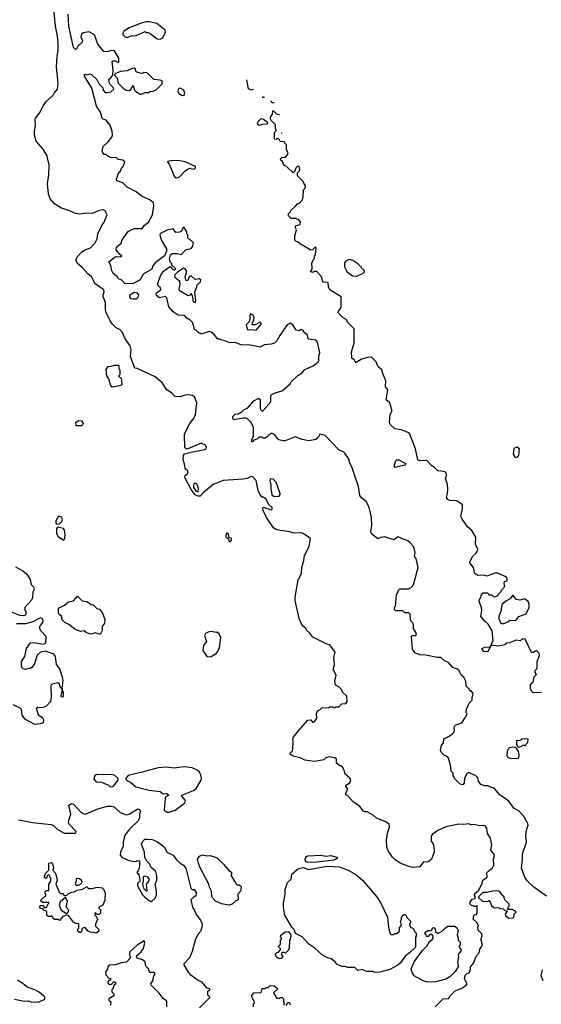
# Model space of a CAD drawing. Extents: x 1861455 to 2058065, y 200073 to 437907.
# Tile 558 of 574: x 2022608 to 2027832, y 391181 to 401040. Entities that reach past the tile are written whole.
import ezdxf

# ---------------------------------------------------------------- set-up
doc = ezdxf.new("R2010")
doc.units = 0

msp = doc.modelspace()

# ---------------------------------------------------------------- linework, layer by layer
at = {"layer": '0CON05XD'}
for points in [[(2025215, 395924.2), (2025172.5, 395935), (2025150.4, 395950.5), (2025078, 396055), (2025046.2, 396125), (2025041.2, 396145), (2025045, 396160), (2025125, 396130.8), (2025135, 396136.7), (2025137.1, 396155), (2025100, 396190), (2025075, 396237.5), (2025045, 396260), (2025035, 396260), (2025015, 396282.5), (2024997.5, 396325), (2024977, 396427), (2024941.7, 396461.7), (2024925, 396467.5), (2024885, 396447.5), (2024845, 396440), (2024645, 396426.2), (2024545.9, 396384.1), (2024447.5, 396305), (2024415, 396270), (2024395, 396267.5), (2024365, 396282.5), (2024325, 396336.2), (2024262.7, 396455), (2024265, 396477.5), (2024289.1, 396490.9), (2024295.3, 396515), (2024285, 396530.6), (2024264.2, 396544.2), (2024263.1, 396575), (2024243.8, 396635), (2024248.8, 396675), (2024258.8, 396691.2), (2024325, 396710.6), (2024462.9, 396737.1), (2024476.2, 396743.8), (2024480, 396755), (2024469.4, 396779.4), (2024425, 396800), (2024285, 396740), (2024270, 396745), (2024262.5, 396755), (2024257.5, 396885), (2024263.3, 396905), (2024310, 396995), (2024355, 397052.5), (2024370, 397085), (2024382.5, 397205), (2024357.5, 397265), (2024337, 397277), (2024295, 397282.5), (2024260.7, 397279.3), (2024215, 397263.3), (2024165, 397267.5), (2024127.5, 397305), (2024082.5, 397335), (2024039.3, 397399.3), (2023965, 397462.5), (2023785, 397547.5), (2023761.7, 397551.7), (2023718.3, 397668.3), (2023722.5, 397735), (2023712.5, 397775), (2023662.5, 397845), (2023632.5, 397915), (2023615, 397933.3), (2023573.8, 397955), (2023533.3, 397995), (2023513.3, 398025), (2023473.6, 398106.4), (2023466.7, 398135), (2023466.7, 398205), (2023456.2, 398235), (2023442, 398265), (2023442.5, 398285), (2023453.8, 398315), (2023448.8, 398335), (2023363.8, 398395), (2023325.6, 398465.6), (2023288.8, 398495), (2023238, 398555), (2023183, 398603), (2023171.2, 398635), (2023189.5, 398670.5), (2023231.2, 398715), (2023263.3, 398735), (2023316.2, 398755), (2023365, 398806.7), (2023382, 398845), (2023390, 398895), (2023432.5, 398985), (2023450, 399005), (2023482.5, 399085), (2023462.5, 399125), (2023445, 399136.7), (2023405, 399127.5), (2023335, 399097.5), (2023275, 399103.3), (2023205, 399093.8), (2023155, 399101.2), (2023115, 399123.3), (2023025, 399153.3), (2022957.5, 399195), (2022913.3, 399245), (2022896.2, 399295), (2022886.2, 399395), (2022900, 399485), (2022903.3, 399585), (2022886.7, 399655), (2022883.3, 399675), (2022844, 399744), (2022772.5, 399825), (2022757.5, 399885), (2022757.5, 399925), (2022767, 399977), (2022763.3, 400045), (2022767.5, 400055), (2022812.5, 400115), (2022843.9, 400176.1), (2022877.5, 400225), (2022942.5, 400285), (2022952.5, 400305), (2022987.5, 400345), (2022993.8, 400405), (2022976, 400565), (2022982, 400675), (2022992.3, 400727.7), (2022992.5, 400805), (2022985.7, 400875), (2022965.7, 400975), (2022945, 401190)], [(2024663.3, 397823.3), (2024623, 397833), (2024615, 397840), (2024591.7, 397841.7), (2024556.4, 397886.4), (2024525, 397912.5), (2024503.6, 397916.4), (2024425, 397890), (2024415, 397900), (2024405, 397900), (2024375, 397930), (2024360, 397935), (2024350, 397985), (2024340, 397995), (2024340, 398005), (2024305, 398040), (2024295, 398040), (2024281.7, 398051.7), (2024258.3, 398078.3), (2024195, 398080), (2024143.6, 398113.6), (2024102.5, 398165), (2024080, 398255), (2024068.3, 398268.3), (2024006.4, 398256.4), (2023979.3, 398279.3), (2023973.3, 398295), (2023976.7, 398305), (2024022, 398335), (2024016.2, 398355), (2023993.8, 398375), (2023991.7, 398398.3), (2024018.8, 398475), (2024047.7, 398522.3), (2024115, 398570), (2024128.3, 398558.3), (2024132.5, 398545), (2024150, 398535), (2024160, 398535), (2024170, 398545), (2024131.7, 398581.7), (2024130, 398595), (2024113, 398613), (2024108.8, 398645), (2024117.5, 398685), (2024135, 398697.5), (2024185, 398697.5), (2024225, 398687.5), (2024275, 398740), (2024325, 398747.5), (2024337.5, 398765), (2024347.5, 398805), (2024333, 398823), (2024310, 398835), (2024290, 398855), (2024290, 398885), (2024280, 398895), (2024280, 398915), (2024255, 398960), (2024245, 398960), (2024229.3, 398920.7), (2024209.3, 398910.7), (2024170, 398910), (2024145, 398946), (2024085, 398931.9), (2024025, 398903.3), (2024013.3, 398895), (2024012.5, 398885), (2024028.3, 398828.3), (2024076.7, 398745), (2024076.4, 398723.6), (2024057.5, 398675), (2023965, 398606.7), (2023940, 398575), (2023929.5, 398540.5), (2023845, 398493.3), (2023813.5, 398436.5), (2023798.8, 398425), (2023745, 398399.5), (2023665, 398395.8), (2023630.7, 398430.7), (2023596.7, 398445), (2023585.8, 398465.8), (2023545, 398500), (2023530, 398525), (2023519.3, 398579.3), (2023501.2, 398615), (2023564.5, 398665.5), (2023575, 398669.4), (2023615, 398663.8), (2023629.2, 398675), (2023609.3, 398689.3), (2023572.5, 398735), (2023577.7, 398762.3), (2023625, 398802.5), (2023632.5, 398835), (2023695, 398920), (2023755, 398947.5), (2023835, 398950), (2023855, 398980), (2023896.1, 399013.9), (2023937.5, 399085), (2023952.5, 399175), (2023947.5, 399205), (2023910, 399235), (2023835, 399270), (2023775, 399316.2), (2023683.9, 399363.9), (2023640, 399405), (2023580, 399425), (2023578.3, 399441.7), (2023592.5, 399495), (2023617, 399523), (2023627, 399553), (2023645, 399570), (2023660, 399615), (2023641.7, 399631.7), (2023595, 399640), (2023577, 399657), (2023515, 399660), (2023505, 399670), (2023495, 399670), (2023475, 399690), (2023455, 399690), (2023440, 399705), (2023433, 399723), (2023445, 399770), (2023492.5, 399815), (2023530, 399865), (2023537.5, 399885), (2023533.3, 399925), (2023513.6, 399983.6), (2023488.3, 400018.3), (2023473.6, 400033.6), (2023443.9, 400043.9), (2023432.5, 400055), (2023416.2, 400115), (2023378, 400175), (2023330, 400355), (2023257.5, 400475), (2023257.5, 400485), (2023265, 400492.5), (2023285, 400486.2), (2023315, 400498), (2023325, 400494), (2023380.3, 400440.3), (2023405, 400393.3), (2023438.8, 400358.8), (2023443.4, 400333.4), (2023465, 400312.2), (2023485, 400309.5), (2023522.1, 400317.9), (2023551.2, 400345), (2023548.8, 400358.8), (2023512.2, 400392.2), (2023505.8, 400405), (2023500, 400445), (2023516.4, 400453.6), (2023540, 400485), (2023542.5, 400535), (2023535, 400620), (2023545, 400627.5), (2023563, 400627), (2023595, 400610), (2023600, 400615), (2023600, 400655), (2023556.4, 400726.4), (2023525, 400732.5), (2023483, 400717), (2023451.7, 400721.7), (2023390, 400795), (2023356.4, 400886.4), (2023305, 400916.7), (2023243, 400907), (2023225, 400896.2), (2023219.2, 400865), (2023236.7, 400835), (2023233.8, 400815), (2023191.2, 400775), (2023175, 400747.5), (2023165, 400742.5), (2023145, 400760), (2023099.2, 400975), (2023094.4, 401095)], [(2024015, 400843.1), (2024041.1, 400858.9), (2024067.1, 400915), (2024066.2, 400935), (2023981.2, 401001.2), (2023905, 401019.2), (2023875, 401019.2), (2023825, 401006.2), (2023705, 400958.8), (2023650, 400925), (2023640, 400905), (2023641.7, 400891.7), (2023665, 400867.5), (2023685, 400862.5), (2023725, 400877.5), (2023775, 400882.5), (2023865, 400920), (2023875, 400910), (2023895, 400910), (2023915, 400900), (2023985, 400846.9), (2024015, 400843.1)], [(2023825, 400293.8), (2023865, 400311.8), (2023898.3, 400311.7), (2023915, 400320), (2023945, 400322.5), (2023975, 400337.5), (2024035, 400397.5), (2024035, 400426.2), (2024015.7, 400435.7), (2023950.3, 400440.3), (2023885, 400506.7), (2023855, 400512.5), (2023845, 400503.3), (2023825, 400500), (2023780, 400515), (2023770, 400525), (2023766.7, 400545), (2023753, 400553), (2023735, 400551.2), (2023685, 400527.5), (2023618.3, 400521.7), (2023561.7, 400498.3), (2023557.5, 400485), (2023583.3, 400455), (2023593, 400403), (2023643.9, 400353.9), (2023675, 400333.8), (2023705, 400330), (2023719.3, 400340.7), (2023745, 400380), (2023757.5, 400335), (2023770.5, 400320.5), (2023815, 400293.8), (2023825, 400293.8)], [(2024235, 400280.9), (2024255, 400282.5), (2024261.5, 400305), (2024250.6, 400335), (2024215, 400353.3), (2024198.6, 400351.4), (2024192.5, 400325), (2024200, 400300), (2024235, 400280.9)], [(2024944.7, 400339.7), (2024925, 400332.5), (2024898.3, 400348.3), (2024881, 400438)], [(2025058.4, 400261), (2025041.7, 400261.7), (2025041.1, 400269.3)], [(2025157.1, 400206.4), (2025138.3, 400208.3), (2025130, 400215), (2025127, 400228.1)], [(2027619.3, 394819.3), (2027575, 394828), (2027515, 394801.4), (2027485, 394796.7), (2027465, 394782.1), (2027435, 394772.1), (2027395.5, 394765.5), (2027355, 394774.4), (2027330, 394770), (2027322.5, 394762.5), (2027350, 394825), (2027339.3, 394919.3), (2027298.3, 394988.3), (2027265, 395017.5), (2027226.7, 395065), (2027236.7, 395125), (2027232.5, 395155), (2027210, 395215), (2027210.7, 395229.3), (2027230, 395265), (2027233, 395287), (2027248.3, 395301.7), (2027295, 395300), (2027305, 395280), (2027335, 395280), (2027355, 395262.5), (2027376.4, 395263.6), (2027400, 395275), (2027400, 395285), (2027430, 395315), (2027430, 395325), (2027467, 395363), (2027460, 395395), (2027462.5, 395415), (2027488.3, 395421.7), (2027490, 395435), (2027485, 395450), (2027470, 395465), (2027395, 395497.5), (2027365, 395496.7), (2027285, 395468.8), (2027255, 395476.7), (2027195, 395476.2), (2027167.5, 395495), (2027152.5, 395555), (2027112.5, 395605), (2027145, 395667.5), (2027176.4, 395693.6), (2027190, 395715), (2027197, 395743), (2027172.5, 395785), (2027175, 395860), (2027137.5, 395925), (2027093.4, 395963.4), (2027034.2, 396045), (2027026.2, 396065), (2027041.2, 396145), (2027040.7, 396180.7), (2026997, 396217), (2026983, 396223), (2026915, 396224), (2026895, 396236.2), (2026881.2, 396255), (2026893.3, 396295), (2026896.7, 396335), (2026892.5, 396385), (2026873.3, 396445), (2026882.5, 396475), (2026880, 396505), (2026856.4, 396516.4), (2026795, 396522.5), (2026763.9, 396553.9), (2026732.5, 396575), (2026685, 396627.5), (2026615, 396623.8), (2026595, 396633.3), (2026572.3, 396742.3), (2026510, 396895), (2026495, 396906.7), (2026432.3, 396932.3), (2026365, 396942.5), (2026317.3, 396987.3), (2026312, 397005), (2026319.2, 397085), (2026334, 397115), (2026336, 397135), (2026314.4, 397205), (2026279.4, 397235), (2026294.5, 397334.5), (2026272.5, 397365), (2026273.1, 397425), (2026242.9, 397497.1), (2026233.1, 397533.1), (2026196.2, 397565), (2026178, 397615), (2026135, 397658), (2026105, 397660.6), (2026029.3, 397640.7), (2025975, 397604.2), (2025961.2, 397631.2), (2025935, 397650), (2025932, 397715), (2025958, 397805), (2025957.5, 397945), (2025895, 398007.5), (2025877.7, 398037.7), (2025847.5, 398055), (2025796.7, 398105), (2025799.3, 398120.7), (2025827.5, 398155), (2025826.1, 398266.1), (2025712.5, 398335), (2025700, 398365), (2025698.3, 398408.3), (2025651.7, 398411.7), (2025640, 398425), (2025635, 398460), (2025585, 398520), (2025555, 398520), (2025545, 398510), (2025520, 398515), (2025537.5, 398542.5), (2025533.8, 398605), (2025560, 398655), (2025560, 398675), (2025570, 398685), (2025578.3, 398758.3), (2025565, 398760), (2025540, 398735), (2025525, 398732.5), (2025425, 398787.5), (2025390, 398815), (2025371.7, 398821.7), (2025363, 398833), (2025362.5, 398875), (2025380, 398935), (2025370, 398955), (2025370, 398975), (2025415, 398990), (2025420, 399015), (2025398.3, 399038.3), (2025381.7, 399041.7), (2025375, 399050), (2025325, 399050), (2025300, 399075), (2025300, 399095), (2025320, 399115), (2025321.7, 399128.3), (2025368.3, 399171.7), (2025391.7, 399198.3), (2025405, 399200), (2025440, 399235), (2025447.5, 399265), (2025450, 399335), (2025468.3, 399351.7), (2025470, 399375), (2025451.7, 399401.7), (2025448.3, 399418.3), (2025390, 399475), (2025390, 399505), (2025407, 399523), (2025411.7, 399538.3), (2025405, 399570), (2025388.3, 399571.7), (2025375, 399560), (2025357, 399513), (2025345, 399507.5), (2025279.3, 399569.3), (2025251.7, 399581.7), (2025238.3, 399618.3), (2025220, 399635), (2025221.7, 399648.3), (2025231.7, 399658.3), (2025268.3, 399661.7), (2025290, 399685), (2025297.5, 399705), (2025280, 399735), (2025280, 399785), (2025261.7, 399801.7), (2025258.3, 399818.3), (2025215, 399820), (2025208.3, 399838.3), (2025195, 399850), (2025181.7, 399848.3), (2025175, 399840), (2025160, 399845), (2025160, 399915), (2025180, 399935), (2025170, 399945), (2025168.3, 399988.3), (2025125, 400030), (2025120, 400045), (2025120, 400065), (2025140, 400095), (2025141.7, 400128.3), (2025148.3, 400128.3), (2025183, 400093), (2025205, 400090), (2025207.4, 400087.9)], [(2025005, 399980), (2024991.7, 399991.7), (2024990, 400005), (2024995, 400020), (2025025, 400050), (2025050, 400045), (2025090, 400015), (2025087, 399993), (2025035, 399990), (2025015, 399982.5), (2025005, 399980)], [(2025230.4, 399908.1), (2025230, 399905), (2025234.6, 399900.4)], [(2024175, 399457.5), (2024205, 399464.4), (2024263.6, 399526.4), (2024305, 399553.3), (2024355, 399544.2), (2024368.8, 399555), (2024368.3, 399568.3), (2024265.7, 399615.7), (2024195, 399628.6), (2024123, 399627), (2024091.7, 399618.3), (2024087.5, 399615), (2024108, 399585), (2024155, 399473.3), (2024175, 399457.5)], [(2025985, 398470), (2025995, 398480), (2026045, 398500), (2026060, 398515), (2026060, 398525), (2025993.9, 398593.9), (2025945, 398630), (2025907, 398637), (2025875, 398622.5), (2025860, 398605), (2025860, 398565), (2025885, 398520), (2025940, 398475), (2025985, 398470)], [(2024365, 398209.2), (2024372.5, 398225), (2024363.3, 398315), (2024382.5, 398365), (2024383.9, 398386.1), (2024418.8, 398415), (2024423.3, 398435), (2024405, 398445.8), (2024365, 398438.8), (2024325, 398476.2), (2024305.9, 398464.1), (2024293, 398427), (2024273.9, 398423.9), (2024264.1, 398465.9), (2024283, 398523), (2024266.4, 398546.4), (2024248.3, 398551.7), (2024187, 398513), (2024160, 398485), (2024157.5, 398465), (2024208, 398425), (2024211.7, 398388.3), (2024200, 398345), (2024205, 398330), (2024295, 398277.5), (2024320, 398285), (2024325, 398300), (2024336.4, 398276.4), (2024344, 398215), (2024365, 398209.2)], [(2023745, 398240), (2023725, 398246.2), (2023710.3, 398265), (2023710.9, 398285), (2023755, 398312.2), (2023778.7, 398308.7), (2023796.4, 398285), (2023791.2, 398258.8), (2023775, 398241.4), (2023745, 398240)], [(2024975, 397931.2), (2025028.6, 397995), (2025015, 398010.6), (2024965, 397983.1), (2024937.5, 397985), (2024938, 398005), (2024954.2, 398035), (2024955.4, 398055), (2024945, 398080), (2024920, 398095), (2024912, 398085), (2024914, 398045), (2024906, 398014), (2024877, 397983), (2024885, 397940), (2024895, 397933.3), (2024935, 397936.7), (2024975, 397931.2)], [(2027885, 392263.8), (2027755.7, 392355.7), (2027688.8, 392418.8), (2027666.2, 392455), (2027634, 392545), (2027644, 392635), (2027642.3, 392687.7), (2027683.3, 392805), (2027676.7, 392875), (2027683.6, 392926.4), (2027700, 392975), (2027695, 393000), (2027681.7, 393011.7), (2027662.5, 393055), (2027607.7, 393117.7), (2027557.5, 393145), (2027506.4, 393216.4), (2027415, 393277.5), (2027360, 393345), (2027333, 393353), (2027295, 393370), (2027265, 393367.5), (2027225, 393382.5), (2027202.5, 393415), (2027195, 393450), (2027175, 393470), (2027105, 393502.5), (2027085, 393490), (2027062.5, 393445), (2027060, 393395), (2027045, 393380), (2027020, 393385), (2026961.7, 393441.7), (2026958.3, 393458.3), (2026950, 393465), (2026950, 393495), (2026930, 393515), (2026922.5, 393575), (2026902.5, 393645), (2026875, 393670), (2026861.7, 393671.7), (2026830, 393705), (2026822.5, 393725), (2026832.5, 393775), (2026851.7, 393798.3), (2026855, 393840), (2026910, 393865), (2026945, 393892.5), (2026956.1, 393903.9), (2026963.3, 393925), (2026957.5, 393955), (2026967.5, 393975), (2027035, 394000), (2027073.6, 394056.4), (2027087.5, 394085), (2027080, 394105), (2027083.6, 394136.4), (2027110, 394195), (2027140, 394225), (2027140, 394255), (2027150, 394285), (2027147, 394297), (2027128.3, 394318.3), (2027115, 394320), (2027110, 394335), (2027077.5, 394365), (2027077, 394417), (2027056.4, 394456.4), (2027032.5, 394475), (2027009.3, 394519.3), (2026985, 394540), (2026945, 394552.5), (2026903, 394603), (2026861.7, 394621.7), (2026825, 394652.5), (2026787, 394653), (2026675, 394676.2), (2026615, 394680), (2026569.3, 394699.3), (2026542.5, 394735), (2026536.4, 394826.4), (2026530, 394855), (2026533, 394867), (2026537.5, 394872.5), (2026574.5, 394875.5), (2026580.5, 394895), (2026550, 394945), (2026552.5, 394975), (2026547, 394997), (2026520, 395025), (2026517, 395087), (2026505, 395100), (2026465, 395100), (2026445, 395120), (2026375, 395120), (2026360, 395135), (2026360, 395155), (2026370, 395165), (2026380, 395285), (2026398.3, 395311.7), (2026401.7, 395328.3), (2026415, 395340), (2026505, 395340), (2026511.7, 395348.3), (2026525, 395350), (2026545, 395370), (2026556.4, 395393.6), (2026597.5, 395555), (2026577.5, 395645), (2026562.5, 395665), (2026567.5, 395705), (2026562.5, 395735), (2026550, 395765), (2026516.4, 395806.4), (2026495, 395822.5), (2026430, 395845), (2026405, 395860), (2026391.7, 395858.3), (2026355, 395833.3), (2026265, 395861.2), (2026225, 395856), (2026195, 395843.3), (2026130.9, 395890.9), (2026124.4, 395915), (2026133.1, 395975), (2026131.4, 396055), (2026111.2, 396141.2), (2026101.7, 396171.7), (2026076.7, 396215), (2026031.7, 396251.7), (2026014, 396275), (2026002, 396365), (2025964, 396474), (2025933.3, 396563.3), (2025912, 396605), (2025906, 396636), (2025865, 396700), (2025855, 396710), (2025805, 396732.5), (2025667, 396877), (2025615, 396890), (2025597.5, 396855), (2025575, 396836.7), (2025505, 396824), (2025435, 396836.2), (2025365, 396862.5), (2025265, 396822.5), (2025245, 396822.5), (2025201.7, 396831.7), (2025155, 396890), (2025125, 396900), (2025108.3, 396881.7), (2025095, 396880), (2025085, 396860), (2025075, 396860), (2025065, 396850), (2025045, 396850), (2025035, 396860), (2025005, 396860), (2024988.3, 396841.7), (2024951.7, 396828.3), (2024938.3, 396811.7), (2024931.7, 396811.7), (2024932.5, 396835), (2024950, 396865), (2024948.8, 396955), (2024925, 397007.5), (2024885.8, 397045.8), (2024870.7, 397050.7), (2024845, 397051.2), (2024755, 397033.3), (2024743.8, 397045), (2024743.8, 397065), (2024765, 397091.2), (2024795.9, 397094.1), (2024835, 397117.5), (2024855, 397137.5), (2024888.3, 397151.7), (2024953.3, 397225), (2024995, 397246.2), (2025005, 397246.7), (2025016.1, 397233.9), (2025016.4, 397146.4), (2025022, 397132), (2025035, 397120), (2025045, 397127.5), (2025121.2, 397215), (2025121.2, 397265), (2025127.5, 397285), (2025175, 397306.7), (2025236.1, 397323.9), (2025315, 397392.5), (2025327.5, 397415), (2025393.6, 397476.4), (2025436.4, 397503.6), (2025465, 397537.5), (2025546.1, 397573.9), (2025597.5, 397615), (2025603, 397627), (2025602.5, 397675), (2025612.5, 397705), (2025590.3, 397810.3), (2025571.9, 397831.9), (2025502.4, 397842.4), (2025494.3, 397854.3), (2025490, 397885), (2025462.4, 397902.4), (2025445, 397926.2), (2025425, 397936.2), (2025405, 397924), (2025375, 397930.8), (2025343, 397983), (2025315, 398000), (2025287, 397983), (2025211.7, 397878.3), (2025182.5, 397825), (2025158.3, 397801.7), (2025125, 397790), (2025060, 397785), (2025015, 397760), (2024915, 397782), (2024825, 397784), (2024765, 397806.7), (2024713.6, 397803.6), (2024663.3, 397823.3)], [(2023535, 397360), (2023517.5, 397385), (2023500, 397445), (2023480, 397475), (2023473.6, 397536.4), (2023493, 397567), (2023525, 397570), (2023558.3, 397581.7), (2023595, 397580), (2023600, 397575), (2023600, 397545), (2023610, 397535), (2023610, 397485), (2023600, 397475), (2023600, 397465), (2023618.3, 397458.3), (2023627, 397437), (2023630, 397385), (2023607, 397373), (2023555, 397362.5), (2023535, 397360)], [(2023171.7, 396971.7), (2023170, 397005), (2023195, 397027.5), (2023225, 397022.5), (2023242.5, 396995), (2023240, 396985), (2023225, 396972.5), (2023171.7, 396971.7)], [(2027575, 396657.5), (2027595, 396662.5), (2027606.7, 396675), (2027613, 396743), (2027585, 396760), (2027556.7, 396745), (2027549.3, 396689.3), (2027565, 396663.3), (2027575, 396657.5)], [(2026366.7, 396556.7), (2026359.3, 396569.3), (2026373.3, 396625), (2026385, 396632.5), (2026405, 396633.3), (2026472.5, 396595), (2026472.5, 396585), (2026465, 396580), (2026395, 396563.1), (2026366.7, 396556.7)], [(2025157, 396267), (2025205, 396270), (2025216, 396284), (2025216, 396295), (2025177.9, 396407.9), (2025145, 396440), (2025116.4, 396443.6), (2025112, 396425), (2025124.2, 396385), (2025123.1, 396345), (2025133, 396283), (2025157, 396267)], [(2024395, 396313.3), (2024398.9, 396345), (2024385.4, 396385), (2024375, 396395.4), (2024355.4, 396394.6), (2024347, 396383), (2024347.1, 396355), (2024373.1, 396323.1), (2024395, 396313.3)], [(2022978.3, 395988.3), (2023005, 395993.3), (2023028.8, 396015), (2023037.7, 396037.7), (2023025, 396058.8), (2022995, 396067.5), (2022968.3, 396021.7), (2022968.3, 395998.3), (2022978.3, 395988.3)], [(2023045, 395827.5), (2023055, 395840), (2023062, 395875), (2023057.6, 395927.6), (2023045, 395946.2), (2022985, 395960), (2022977, 395943), (2022976.2, 395895), (2022994.3, 395864.3), (2023045, 395827.5)], [(2026770, 391155), (2026850, 391235), (2026905, 391240), (2026911.7, 391258.3), (2026970, 391315), (2027043.6, 391346.4), (2027082.5, 391375), (2027087.5, 391385), (2027063.8, 391435), (2027068.3, 391471.7), (2027085, 391490), (2027110, 391495), (2027121.7, 391528.3), (2027123, 391557), (2027157.5, 391595), (2027178.3, 391661.7), (2027210, 391695), (2027217.5, 391735), (2027242.5, 391775), (2027230, 391825), (2027230, 391845), (2027240, 391865), (2027237, 391887), (2027200, 391925), (2027197.5, 391955), (2027202.5, 391965), (2027185, 392000), (2027150, 392035), (2027155, 392070), (2027161.7, 392078.3), (2027178.3, 392081.7), (2027190, 392095), (2027190, 392165), (2027185, 392170), (2027175, 392160), (2027155, 392160), (2027148.3, 392168.3), (2027131.7, 392171.7), (2027120, 392185), (2027120, 392205), (2027140, 392235), (2027168.3, 392241.7), (2027170, 392265), (2027163, 392273), (2027163, 392287), (2027207.5, 392325), (2027240, 392395), (2027247.5, 392425), (2027285, 392450), (2027289.3, 392459.3), (2027287.5, 392495), (2027293.3, 392506.7), (2027343, 392547), (2027356.4, 392573.6), (2027352.5, 392635), (2027360, 392655), (2027360, 392685), (2027327.5, 392725), (2027337.5, 392775), (2027322.5, 392845), (2027292.3, 392892.3), (2027286.7, 392945), (2027273.6, 392963.6), (2027255, 392970), (2027215, 392966.7), (2027155, 392982.5), (2027127, 392977), (2027105, 392986.7), (2027055, 392980), (2027005, 392983.3), (2026875, 392958.8), (2026795, 392922.5), (2026755, 392890), (2026745, 392890), (2026730, 392865), (2026730, 392815), (2026747, 392787), (2026757.5, 392735), (2026757.5, 392705), (2026732.5, 392635), (2026705, 392610), (2026687, 392603), (2026653, 392607), (2026615, 392557.5), (2026545, 392551.2), (2026505, 392560), (2026417.5, 392595), (2026365, 392630), (2026340, 392655), (2026296.4, 392716.4), (2026284.1, 392754.1), (2026280, 392825), (2026290, 392895), (2026311.7, 392958.3), (2026307.5, 392985), (2026275, 393007.5), (2026180, 393045), (2026147.5, 393075), (2026087, 393107), (2026065, 393107.5), (2026050, 393115), (2026013, 393163), (2025945, 393212.5), (2025895, 393270), (2025875, 393280), (2025873, 393297), (2025892.5, 393335), (2025872.5, 393365), (2025873, 393377), (2025915, 393400), (2025925, 393430), (2025915, 393446.7), (2025867.5, 393485), (2025857, 393527), (2025840, 393555), (2025825, 393570), (2025815, 393570), (2025780, 393595), (2025780, 393635), (2025765, 393650), (2025705, 393657.5), (2025675, 393650), (2025655, 393630), (2025565, 393613.8), (2025465, 393626.2), (2025425, 393646.2), (2025345, 393666.7), (2025316.7, 393686.7), (2025316.2, 393695), (2025339.7, 393720.2), (2025344.7, 393735), (2025348, 393808), (2025341.9, 393835), (2025349.6, 393855), (2025395, 393916.5), (2025495, 394027.1), (2025525, 394028.5), (2025545, 394004.4), (2025564.6, 394015.4), (2025582, 394045), (2025579.3, 394090.7), (2025590.4, 394119.5), (2025618.3, 394131.7), (2025638.3, 394151.7), (2025705, 394150), (2025715, 394160), (2025745, 394160), (2025751.7, 394151.7), (2025765, 394150), (2025775, 394160), (2025805, 394160), (2025835, 394190), (2025875, 394192.5), (2025886.7, 394213.3), (2025882.5, 394265), (2025840, 394305), (2025827, 394337), (2025805, 394360), (2025770, 394375), (2025762.5, 394415), (2025776.1, 394476.1), (2025747.5, 394535), (2025760, 394585), (2025752.5, 394655), (2025767, 394707), (2025715, 394780), (2025685, 394787.5), (2025545, 394857.5), (2025515, 394897.5), (2025484.1, 394924.1), (2025472.5, 394945), (2025437.5, 394975), (2025407.5, 395045), (2025366.7, 395225), (2025366.4, 395256.4), (2025397.7, 395432.3), (2025431.2, 395495), (2025433.3, 395555), (2025453.8, 395625), (2025458.8, 395675), (2025507.5, 395765), (2025520, 395845), (2025445, 395896.7), (2025425, 395901.2), (2025358.3, 395898.3), (2025295, 395916.2), (2025215, 395924.2)], [(2024715, 395811.9), (2024728.8, 395825), (2024727.7, 395845), (2024703.9, 395853.9), (2024697.3, 395887.3), (2024685, 395900), (2024675, 395892), (2024672.7, 395862.7), (2024694.6, 395844.6), (2024705, 395815.5), (2024715, 395811.9)], [(2022565, 395562.5), (2022640.7, 395520.7), (2022677.7, 395487.7), (2022712.5, 395435), (2022723, 395383), (2022745, 395360), (2022752.5, 395335), (2022740.8, 395309.2), (2022735, 395250), (2022725, 395227.5), (2022660, 395155), (2022660, 395125), (2022670, 395115), (2022670, 395085), (2022660, 395075), (2022645, 395070), (2022610, 395075), (2022510, 395115)], [(2023415, 394882.5), (2023365, 394900), (2023331.7, 394888.3), (2023305, 394890), (2023273, 394903), (2023255, 394920), (2023215, 394912.5), (2023163, 394933), (2023100, 394985), (2023060, 395005), (2023030, 395035), (2023030, 395065), (2023003.6, 395083.6), (2022995, 395100), (2022995, 395147.5), (2023055, 395177.5), (2023095, 395210), (2023145, 395220), (2023185, 395267.5), (2023235, 395220), (2023280, 395215), (2023323, 395183), (2023345, 395180), (2023380, 395145), (2023406.7, 395136.7), (2023436.1, 395096.1), (2023460, 395035), (2023457, 394993), (2023433, 394967), (2023432.5, 394925), (2023415, 394882.5)], [(2027435, 394992.5), (2027455, 394993.3), (2027495, 395010), (2027515, 395026.7), (2027577, 395023), (2027605, 395062.5), (2027679.3, 395090.7), (2027710, 395155), (2027710, 395185), (2027700, 395215), (2027665, 395242.5), (2027615, 395228), (2027582.9, 395232.9), (2027545, 395277.5), (2027519.3, 395240.7), (2027475, 395216.2), (2027437.5, 395185), (2027427.5, 395115), (2027407.5, 395065), (2027407.5, 395045), (2027422.5, 395005), (2027435, 394992.5)], [(2022755, 393987.1), (2022815, 393994.4), (2022845, 394002), (2022849.6, 394025), (2022839.4, 394045), (2022796.9, 394075), (2022775, 394146.7), (2022785, 394155.6), (2022826.7, 394153.3), (2022855, 394158.8), (2022875, 394169.2), (2022918.5, 394215), (2022927.4, 394255), (2022921.7, 394368.3), (2022926.9, 394383.1), (2022938.8, 394391.2), (2022985, 394401.9), (2023000, 394395), (2023012, 394355), (2023032.5, 394332.5), (2023020.8, 394265), (2023025, 394258.8), (2023045, 394263.8), (2023046, 394295), (2023031.7, 394341.7), (2023044.4, 394425), (2023041.2, 394445), (2023010.7, 394540.7), (2022976, 394585), (2022966.2, 394665), (2022954.2, 394684.2), (2022941.9, 394691.9), (2022865, 394716.2), (2022815, 394707.5), (2022783.9, 394676.1), (2022756.9, 394595), (2022732.3, 394557.7), (2022715, 394544.6), (2022695, 394544.5), (2022665, 394532.3), (2022639.8, 394539.8), (2022626.9, 394565), (2022625.5, 394614.5), (2022639.2, 394635), (2022658.6, 394665), (2022677.5, 394745), (2022715, 394800), (2022745, 394803.8), (2022845, 394786.5), (2022868, 394802), (2022873.1, 394865), (2022820.7, 394920.7), (2022808.2, 394945), (2022808.2, 394965), (2022838.6, 395005), (2022843.1, 395025), (2022832.5, 395045), (2022815, 395050.4), (2022740.8, 395009.2), (2022665, 394991.3), (2022575, 394989.6)], [(2024485, 394660), (2024525, 394662.5), (2024576.4, 394693.6), (2024595, 394720), (2024607.5, 394755), (2024622.5, 394855), (2024605, 394890), (2024585, 394907.5), (2024575, 394902.5), (2024525, 394912.5), (2024495, 394907.5), (2024470, 394895), (2024460, 394875), (2024477.5, 394815), (2024447.5, 394775), (2024443.3, 394725), (2024485, 394660)], [(2027835, 394302.5), (2027750.3, 394300.3), (2027732, 394315), (2027722.1, 394342.1), (2027724.4, 394385), (2027749.2, 394410.8), (2027761.3, 394458.7), (2027782.5, 394485), (2027770, 394505), (2027770, 394525), (2027790, 394545), (2027788.8, 394615), (2027813.8, 394675), (2027810, 394695), (2027785, 394722.5), (2027755, 394702.5), (2027734.3, 394704.3), (2027668.3, 394838.3), (2027648.3, 394841.7), (2027619.3, 394819.3)], [(2027295, 394710.6), (2027256.2, 394715), (2027236.2, 394745), (2027265, 394757.1), (2027318.8, 394758.8), (2027295, 394710.6)], [(2022542.6, 394182.6), (2022608.6, 394148.6), (2022622.5, 394135), (2022628.1, 394075), (2022655, 394041.1), (2022755, 393987.1)], [(2027595, 393641.4), (2027607.6, 393652.4), (2027611.1, 393675), (2027602.2, 393712.2), (2027587.7, 393737.7), (2027571.2, 393751.2), (2027545, 393757.1), (2027511.7, 393748.3), (2027497.3, 393732.7), (2027488.9, 393711.1), (2027485.5, 393675.5), (2027490.6, 393660.6), (2027515, 393644.4), (2027595, 393641.4)], [(2027605, 393757.5), (2027625, 393762.5), (2027655, 393780), (2027665, 393770), (2027678.3, 393771.7), (2027680, 393785), (2027697, 393803), (2027700, 393835), (2027645, 393840), (2027617, 393823), (2027581.7, 393818.3), (2027582.5, 393785), (2027593.6, 393763.6), (2027605, 393757.5)], [(2024105, 393103.8), (2024165, 393123.8), (2024258.8, 393195), (2024268.8, 393215), (2024266.2, 393225), (2024230, 393265), (2024230, 393275), (2024349.2, 393320.8), (2024375, 393342.5), (2024425.5, 393424.5), (2024428.1, 393445), (2024421.9, 393475), (2024408, 393505), (2024385, 393527.1), (2024335, 393548.1), (2024255, 393560), (2024155, 393544.2), (2024075, 393555.6), (2023995, 393549.5), (2023835, 393504.2), (2023695, 393472.5), (2023670, 393445), (2023670, 393435), (2023690, 393415), (2023715.8, 393405.8), (2023770.3, 393360.3), (2023905, 393324), (2024015, 393312.5), (2024045, 393290), (2024081.7, 393291.7), (2024100, 393275), (2024070.7, 393259.3), (2024063.9, 393246.1), (2024053.8, 393125), (2024084.1, 393104.1), (2024105, 393103.8)], [(2023515, 393360), (2023545, 393362.5), (2023592.5, 393425), (2023590, 393445), (2023560.7, 393470.7), (2023545, 393477.5), (2023385, 393483.3), (2023365, 393476.7), (2023357.5, 393465), (2023350, 393435), (2023375, 393410), (2023427, 393407), (2023497, 393377), (2023515, 393360)], [(2022595, 393028.8), (2022735, 393000), (2022923, 392983), (2022945, 392972.5), (2022984.2, 392934.2), (2023052.5, 392895), (2023163.6, 392896.4), (2023172.5, 392905), (2023170, 392915), (2023103.6, 392983.6), (2023097, 392997), (2023098.8, 393025), (2023118.6, 393085), (2023100, 393175), (2023125, 393193.3), (2023145, 393186.7), (2023222.7, 393102.7), (2023256.4, 393086.4), (2023275, 393086.7), (2023391.3, 393138.7), (2023485.7, 393165.7), (2023525.8, 393165.8), (2023555, 393156.9), (2023615, 393103.1), (2023675, 393078.6), (2023703.3, 393085), (2023757.5, 393117.5), (2023785, 393136.7), (2023800, 393135), (2023818.3, 393118.3), (2023807.5, 393085), (2023807.5, 393045), (2023791.2, 393015), (2023710.3, 392939.7), (2023661.4, 392875), (2023644.3, 392805.7), (2023643.3, 392765), (2023617.5, 392705), (2023613, 392673), (2023635, 392650), (2023705, 392622.5), (2023755, 392612.5), (2023777, 392613), (2023785, 392620), (2023808.3, 392618.3), (2023806.4, 392563.6), (2023797.5, 392525), (2023783.3, 392506.7), (2023782.5, 392495), (2023785, 392490), (2023795, 392492.5), (2023801.7, 392481.7), (2023811.9, 392425), (2023810, 392415), (2023787.6, 392392.4), (2023788, 392368), (2023838.7, 392278.7), (2023858, 392258), (2023906.8, 392216.8), (2023925, 392211.4), (2023935, 392216.7), (2023965.5, 392245), (2023977, 392273), (2023977.8, 392315), (2023963.9, 392383.9), (2023982.5, 392425), (2023980.6, 392465), (2023969.5, 392509.5), (2023922.5, 392555), (2023910, 392585), (2023882.5, 392615), (2023862.5, 392652.5), (2023856.7, 392705), (2023828, 392785), (2023841.2, 392815)], [(2023841.2, 392815), (2023862.5, 392835), (2023883.9, 392836.1), (2023935, 392831.2), (2023985, 392810), (2024056.7, 392755), (2024082.5, 392705), (2024143.9, 392673.9), (2024177.3, 392627.3), (2024215, 392593.8), (2024246.7, 392575), (2024270, 392545), (2024322.5, 392345), (2024335, 392330), (2024355, 392330), (2024380, 392295), (2024368.3, 392261.7), (2024355, 392260), (2024323, 392227), (2024338.8, 392155), (2024363.3, 392115), (2024375, 392080), (2024420, 392025), (2024432.5, 391995), (2024436.7, 391965), (2024418.3, 391911.7), (2024391.4, 391878.6), (2024365, 391822.5), (2024335, 391710), (2024306.7, 391645), (2024252.5, 391585), (2024252.5, 391575), (2024293.4, 391503.4), (2024313, 391483), (2024395, 391422.5), (2024430, 391405), (2024475, 391350), (2024508.3, 391338.3), (2024508.3, 391321.7), (2024490, 391305), (2024490, 391275), (2024510, 391255), (2024510, 391245), (2024410, 391145)], [(2024705, 392172.5), (2024628.3, 392188.3), (2024570, 392215), (2024543, 392243), (2024532.5, 392265), (2024527.5, 392315), (2024507.5, 392355), (2024502.5, 392385), (2024416.7, 392546.7), (2024397.5, 392595), (2024387.5, 392635), (2024407.5, 392665), (2024435, 392676.2), (2024485, 392668), (2024515, 392670), (2024585, 392646.7), (2024647.5, 392585), (2024700.7, 392520.7), (2024730, 392505), (2024730, 392485), (2024723, 392473), (2024770.7, 392390.7), (2024785, 392377.5), (2024806.2, 392376.2), (2024822.5, 392365), (2024826.7, 392355), (2024820, 392315), (2024792.5, 392285), (2024797, 392233), (2024785, 392220), (2024771.7, 392218.3), (2024737, 392183), (2024705, 392172.5)], [(2025492, 392602), (2025477.5, 392607.5), (2025466, 392625), (2025469.4, 392645), (2025479.6, 392660.4), (2025495, 392667.5), (2025625, 392674.5), (2025675, 392664.6), (2025725, 392669.5), (2025782.5, 392655), (2025790, 392645), (2025776.9, 392633.1), (2025754.4, 392625.6), (2025585, 392604.3), (2025492, 392602)], [(2023375, 391892.5), (2023351.7, 391901.7), (2023315, 391902.5), (2023295, 391912.5), (2023265, 391950), (2023241.7, 391948.3), (2023230, 391935), (2023230, 391915), (2023215, 391900), (2023205, 391900), (2023190, 391915), (2023190, 391935), (2023200, 391945), (2023198.3, 391988.3), (2023165, 391990), (2023145, 392002.5), (2023095, 392070), (2023075, 392072.5), (2023039.3, 392060.7), (2023005, 392020), (2022995, 392030), (2022955, 392030), (2022941.7, 392041.7), (2022940, 392055), (2022928.3, 392068.3), (2022915, 392060), (2022891.7, 392061.7), (2022880, 392075), (2022878.3, 392108.3), (2022868.3, 392118.3), (2022851.7, 392121.7), (2022838.3, 392138.3), (2022811.7, 392141.7), (2022810, 392165), (2022815, 392170), (2022845, 392170), (2022851.7, 392151.7), (2022875, 392150), (2022891.7, 392188.3), (2022900, 392195), (2022900, 392200), (2022835, 392200), (2022821.7, 392211.7), (2022820, 392225), (2022851.7, 392258.3), (2022870, 392265), (2022870, 392285), (2022860, 392295), (2022861.7, 392308.3), (2022875, 392320), (2022900, 392320), (2022900, 392385), (2022920, 392415), (2022920, 392445), (2022910, 392455), (2022908.3, 392468.3), (2022895, 392480), (2022881.7, 392468.3), (2022880, 392455), (2022868.3, 392441.7), (2022850, 392455), (2022860, 392465), (2022861.7, 392488.3), (2022900, 392525), (2022900, 392595), (2022925, 392600), (2022936.7, 392586.7), (2022942.5, 392565), (2022946.2, 392543.8), (2022940, 392525), (2022966.2, 392495), (2022982.5, 392425), (2022970, 392385), (2022997.5, 392325), (2022998.3, 392308.3), (2023015, 392290), (2023035, 392290), (2023051.7, 392271.7), (2023075, 392270), (2023093, 392287), (2023125, 392302.5), (2023151.7, 392308.3), (2023182.5, 392325), (2023236, 392334), (2023285, 392360), (2023295, 392340), (2023335, 392340), (2023385, 392352.5), (2023435, 392346.7), (2023447.5, 392335), (2023462.5, 392295), (2023460, 392225), (2023440, 392175), (2023400, 392155), (2023400, 392145), (2023417, 392127), (2023417, 392093), (2023405, 392080), (2023385, 392080), (2023368.3, 392098.3), (2023360, 392095), (2023360, 392075), (2023378.3, 392058.3), (2023380, 392045), (2023390, 392035), (2023378.3, 392011.7), (2023366.7, 391985), (2023366.2, 391965), (2023396.7, 391935), (2023400, 391915), (2023375, 391892.5)], [(2026165, 391500), (2026145, 391510), (2026085, 391510), (2026051.7, 391521.7), (2026045, 391530), (2025995, 391520), (2025965, 391550), (2025895, 391550), (2025865, 391560), (2025835, 391560), (2025783.9, 391583.9), (2025766.7, 391605), (2025726.7, 391635), (2025685, 391650), (2025637, 391677), (2025562.5, 391745), (2025505, 391783.8), (2025435, 391858), (2025370.7, 391890.7), (2025355, 391930), (2025333, 391953), (2025263.6, 392073.6), (2025248.8, 392155), (2025248.8, 392195), (2025266.2, 392285), (2025265, 392330), (2025288.8, 392401.2), (2025326.2, 392435), (2025332.5, 392485), (2025385, 392532.5), (2025405, 392542.5), (2025445, 392550), (2025505, 392531.2), (2025685, 392564), (2025806.4, 392556.4), (2025896.7, 392523.3), (2025975, 392480), (2026041.2, 392425), (2026180.4, 392260.5), (2026225, 392192.5), (2026290, 392055), (2026302, 391955), (2026312.5, 391905), (2026325, 391880), (2026355, 391880), (2026365, 391890), (2026385, 391890), (2026410, 391915), (2026413, 391947), (2026430, 391975), (2026420, 392015), (2026430, 392035), (2026430, 392055), (2026455, 392080), (2026465, 392080), (2026480, 392065), (2026480, 392055), (2026520, 392015), (2026520, 391995), (2026511.7, 391988.3), (2026510, 391975), (2026525, 391950), (2026538.3, 391948.3), (2026558.3, 391928.3), (2026561.7, 391911.7), (2026580, 391895), (2026580, 391865), (2026570, 391855), (2026570, 391755), (2026510, 391695), (2026467, 391663), (2026420, 391595), (2026395.8, 391574.2), (2026315, 391530), (2026215, 391503.3), (2026165, 391500)], [(2023885, 392317.5), (2023877.3, 392385), (2023901.8, 392415), (2023907.1, 392435), (2023887.3, 392457.3), (2023855, 392463.8), (2023844.7, 392455), (2023845.8, 392414.2), (2023838.5, 392385), (2023846, 392345), (2023875, 392318.8), (2023885, 392317.5)], [(2023172.9, 392372.9), (2023195, 392373.8), (2023225, 392391.1), (2023231.9, 392405), (2023225, 392420), (2023205, 392436.2), (2023178.3, 392441.7), (2023172.5, 392437.5), (2023173.3, 392415), (2023164, 392385), (2023172.9, 392372.9)], [(2027545, 392042.5), (2027557, 392053), (2027560, 392085), (2027580, 392105), (2027568.3, 392118.3), (2027555, 392120), (2027545, 392130), (2027491.7, 392131.7), (2027501.7, 392158.3), (2027510, 392165), (2027510, 392185), (2027461.7, 392231.7), (2027458.3, 392258.3), (2027441.7, 392271.7), (2027420, 392305), (2027405, 392312.5), (2027355, 392317.5), (2027285, 392300), (2027245, 392300), (2027201.7, 392258.3), (2027201.7, 392251.7), (2027243, 392213), (2027295, 392210), (2027305, 392220), (2027320, 392205), (2027331.7, 392171.7), (2027358.3, 392148.3), (2027405, 392150), (2027415, 392140), (2027448.3, 392138.3), (2027465, 392120), (2027488.3, 392118.3), (2027470, 392085), (2027471.7, 392071.7), (2027498.3, 392048.3), (2027545, 392042.5)], [(2023075, 392090), (2023090, 392100), (2023100, 392125), (2023074.2, 392154.2), (2023086.2, 392215), (2023065, 392250), (2023013.6, 392206.4), (2023002.5, 392175), (2023023.8, 392123.8), (2023075, 392090)], [(2025205, 391637.5), (2025190, 391645), (2025173, 391663), (2025170, 391685), (2025181.7, 391698.3), (2025198.3, 391701.7), (2025220, 391725), (2025218.3, 391738.3), (2025201.7, 391751.7), (2025200, 391765), (2025220, 391785), (2025220, 391825), (2025230, 391835), (2025228.3, 391848.3), (2025220, 391855), (2025222.5, 391875), (2025265, 391907.5), (2025295, 391910), (2025320, 391885), (2025322.5, 391865), (2025317, 391833), (2025310, 391825), (2025307.5, 391745), (2025295, 391720), (2025268.3, 391691.7), (2025255, 391700), (2025231.7, 391698.3), (2025230, 391675), (2025238.3, 391668.3), (2025240, 391655), (2025225, 391640), (2025205, 391637.5)], [(2026695, 391403.3), (2026650, 391415), (2026557, 391467), (2026538.3, 391498.3), (2026527.5, 391535), (2026557.5, 391605), (2026640, 391715), (2026685.7, 391764.3), (2026711.2, 391808.8), (2026739.3, 391830.7), (2026747.5, 391845), (2026750, 391865), (2026735, 391880), (2026715, 391880), (2026698.3, 391861.7), (2026681.7, 391861.7), (2026678.3, 391878.3), (2026670, 391885), (2026670, 391905), (2026695, 391920), (2026728.3, 391921.7), (2026738.3, 391931.7), (2026741.7, 391948.3), (2026755, 391950), (2026770, 391935), (2026771.7, 391911.7), (2026795, 391890), (2026843, 391917), (2026867.5, 391945), (2026895, 391962.5), (2026965, 391962.5), (2026987.5, 391945), (2026997.5, 391925), (2026988.3, 391878.3), (2027000, 391845), (2027000, 391825), (2027020, 391805), (2027020, 391775), (2027010, 391765), (2027010, 391755), (2027027.5, 391725), (2027027, 391713), (2027005, 391690), (2027000, 391675), (2027002.5, 391655), (2026993.3, 391605), (2027000, 391555), (2026969.3, 391510.7), (2026915, 391457.5), (2026876.1, 391433.9), (2026775, 391406.7), (2026695, 391403.3)], [(2024080, 391155), (2024082.5, 391205), (2024077.5, 391215), (2024045, 391240), (2024003, 391293), (2023923, 391373), (2023920, 391385), (2023940, 391415), (2023950, 391465), (2023960, 391475), (2023960, 391495), (2023955, 391500), (2023915, 391500), (2023903, 391513), (2023897, 391537), (2023880.7, 391550.7), (2023867.5, 391575), (2023865, 391607.5), (2023837.5, 391625), (2023785, 391643.3), (2023776.7, 391655), (2023781.2, 391668.8), (2023823.3, 391705), (2023843.3, 391735), (2023862.5, 391795), (2023855, 391817.5), (2023785, 391772.5), (2023715, 391710), (2023706.7, 391695), (2023706.4, 391676.4), (2023717.5, 391645), (2023676.1, 391603.9), (2023623.9, 391596.1), (2023565, 391577.5), (2023505, 391572.5), (2023490, 391555), (2023487, 391533), (2023467.5, 391505), (2023470, 391475), (2023501.7, 391441.7), (2023520, 391435), (2023518.3, 391421.7), (2023501.7, 391418.3), (2023490, 391405), (2023490, 391395), (2023505, 391380), (2023528.3, 391381.7), (2023555, 391410), (2023570, 391395), (2023568.3, 391381.7), (2023551.7, 391368.3), (2023540, 391335), (2023530, 391325), (2023530, 391305), (2023550, 391285), (2023550, 391265), (2023500, 391235), (2023501.7, 391221.7), (2023520, 391205), (2023517, 391173)], [(2027848.8, 391415), (2027831.2, 391465), (2027843.3, 391525)], [(2022555, 391232.5), (2022655, 391213.3), (2022695, 391217.5), (2022725, 391203.3), (2022755, 391207.5), (2022795, 391202.5), (2022858.3, 391231.7), (2022860, 391255), (2022796.1, 391306.1), (2022760, 391325), (2022681.7, 391351.7), (2022655.8, 391375.8), (2022585, 391422.5)], [(2024950, 391155), (2024950, 391185), (2024960, 391195), (2024960, 391205), (2024951.7, 391211.7), (2024930, 391265), (2024953, 391297), (2025025, 391300), (2025035, 391340), (2025065, 391340), (2025075, 391350), (2025095, 391350), (2025115, 391370), (2025155, 391367.5), (2025188.3, 391338.3), (2025188.3, 391331.7), (2025150, 391295), (2025181.7, 391241.7), (2025205, 391240), (2025215, 391250), (2025235, 391250), (2025250, 391235), (2025251.7, 391171.7)], [(2025275, 391170), (2025291.7, 391198.3), (2025305, 391200), (2025310, 391195), (2025311.7, 391181.7), (2025320, 391175)]]:
    msp.add_lwpolyline(points, dxfattribs=at)

doc.saveas('drawing.dxf')
